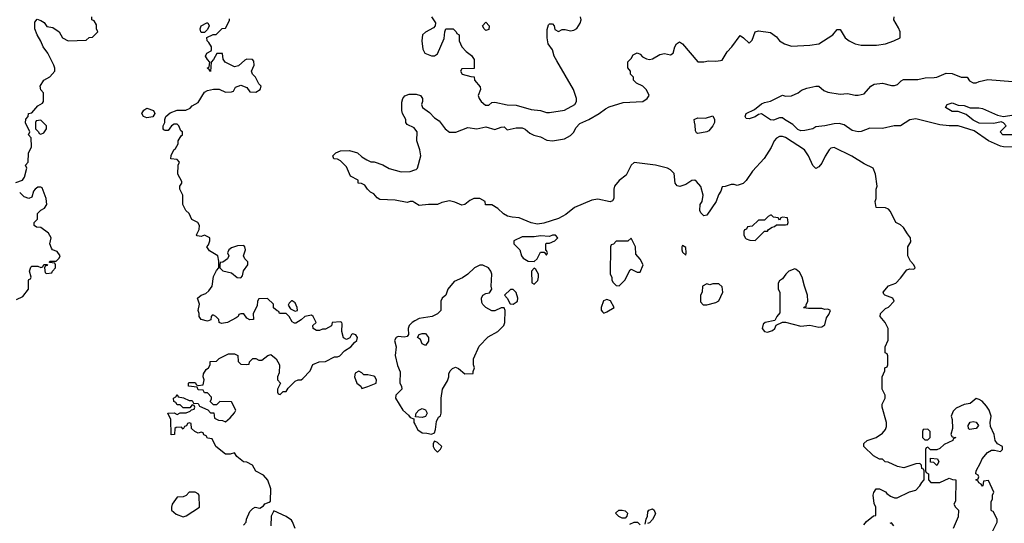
# Model space of a CAD drawing. Header units: inches. Extents: x 2348352 to 2479776, y 460422 to 613655.
# Tile 330 of 590: x 2417390 to 2423895, y 511683 to 515010. Entities that reach past the tile are written whole.
import ezdxf

# ---------------------------------------------------------------- set-up
doc = ezdxf.new("R2010")
doc.units = ezdxf.units.IN
doc.header["$MEASUREMENT"] = 0
doc.layers.add('C4511', color=7, linetype='Continuous')
doc.layers.add('C4521', color=7, linetype='Continuous')

msp = doc.modelspace()

# ---------------------------------------------------------------- linework, layer by layer
at = {"layer": 'C4511', "color": 4}
for points, elevation in [([(2417365.2, 513934.8), (2417408.9, 513951.1), (2417422, 513970), (2417438, 514030), (2417428, 514050), (2417446, 514070), (2417447.3, 514127.3), (2417468.7, 514170), (2417466, 514230), (2417448, 514250), (2417458, 514270), (2417428.9, 514328.9), (2417430, 514354), (2417446, 514370), (2417448.9, 514391.1), (2417470, 514394), (2417510, 514442), (2417540.4, 514459.6), (2417548, 514470), (2417547.3, 514527.3), (2417530, 514546), (2417526, 514570), (2417548.9, 514611.1), (2417590, 514632), (2417622, 514670), (2417622, 514690), (2417615.3, 514710), (2417575.3, 514790), (2417544, 514830), (2417530, 514868), (2417505.2, 514910), (2417489, 514950), (2417490, 514994), (2417506, 515014), (2417530, 515004.7), (2417550.7, 514990.7), (2417570, 514966), (2417610, 514958), (2417650.9, 514930.9), (2417672, 514890), (2417710, 514871.3), (2417830, 514874), (2417848.4, 514891.6), (2417870, 514894), (2417906, 514930), (2417898, 514950), (2417896.4, 514976.4), (2417882, 515002), (2417866, 515010), (2417866, 515030)], 92), ([(2418868.4, 511671.6), (2418886, 511690), (2418888, 511710), (2418910, 511762), (2418930, 511782), (2418946, 511790), (2418976.4, 511783.6), (2419000.4, 511799.6), (2419010, 511812), (2419038, 511822), (2419046, 511830), (2419049, 511910), (2419030, 511968), (2419000.4, 512000.4), (2418950, 512028), (2418928.4, 512068.4), (2418890, 512088), (2418869.1, 512089.1), (2418825.6, 512125.6), (2418810, 512148), (2418779.8, 512140.2), (2418750, 512139), (2418686, 512190), (2418662, 512242), (2418630, 512246), (2418622, 512262), (2418607.3, 512267.3), (2418602, 512282), (2418590, 512286), (2418570, 512278), (2418546, 512290), (2418526, 512310), (2418522, 512342), (2418510, 512346), (2418498, 512342), (2418492.7, 512327.3), (2418478, 512322), (2418470, 512306), (2418458, 512318), (2418423.6, 512316.4), (2418414, 512310), (2418412, 512270), (2418390, 512268), (2418388.4, 512368.4), (2418368.7, 512411.3), (2418410, 512414), (2418430, 512402), (2418450, 512414), (2418490, 512414), (2418516.4, 512423.6), (2418526, 512434), (2418542, 512438), (2418546, 512450), (2418542, 512462), (2418530, 512466), (2418514, 512446), (2418470, 512446), (2418450, 512466), (2418430, 512466), (2418422, 512482), (2418408, 512488), (2418406, 512510), (2418422, 512518), (2418430, 512534), (2418438, 512518), (2418471.6, 512511.6), (2418510, 512494), (2418530, 512494), (2418538, 512478), (2418570, 512474), (2418578, 512458), (2418632.7, 512432.7), (2418650, 512414), (2418672.7, 512412.7), (2418678, 512378), (2418703.6, 512363.6), (2418730, 512362), (2418750, 512354), (2418780.4, 512379.6), (2418810, 512414), (2418818, 512430), (2418790, 512486), (2418712.7, 512487.3), (2418690, 512466), (2418670, 512466), (2418648.4, 512488.4), (2418656.4, 512503.6), (2418656.4, 512516.4), (2418630, 512546), (2418610, 512546), (2418602, 512562), (2418570, 512566), (2418562, 512582), (2418506, 512590), (2418506, 512610), (2418510, 512614), (2418550, 512614), (2418558, 512598), (2418570, 512594), (2418602, 512598), (2418608, 512630), (2418602, 512650), (2418604, 512670), (2418621.2, 512698.8), (2418638, 512710), (2418648, 512730), (2418647.3, 512752.7), (2418690, 512754), (2418708.4, 512771.6), (2418770, 512802), (2418810, 512802), (2418830.9, 512790.9), (2418832.7, 512752.7), (2418850, 512734), (2418890, 512732), (2418906, 512734), (2418908, 512750), (2418930, 512771.3), (2418950, 512771.3), (2418970, 512762), (2418990, 512762), (2419030, 512791.3), (2419050, 512798), (2419084.7, 512770), (2419106, 512730), (2419103.6, 512676.4), (2419094, 512650), (2419094, 512630), (2419112, 512610), (2419094, 512570), (2419094, 512550), (2419098, 512538), (2419110, 512534), (2419130, 512554), (2419150, 512554), (2419163.1, 512576.9), (2419210, 512622), (2419230, 512631.3), (2419250, 512632), (2419260.4, 512639.6), (2419308.4, 512691.6), (2419327.3, 512732.7), (2419368.9, 512751.1), (2419410, 512752), (2419470, 512782), (2419490, 512782), (2419506, 512790), (2419536.4, 512823.6), (2419578, 512850), (2419601.2, 512878.8), (2419618, 512890), (2419622, 512910), (2419610, 512928), (2419590, 512935.3), (2419582, 512930), (2419571.3, 512908.7), (2419550, 512898), (2419530, 512908), (2419519, 512950), (2419520.4, 513000.4), (2419518, 513010), (2419510, 513015.3), (2419454, 513010), (2419450, 512988), (2419410, 512966), (2419390, 512966), (2419370, 512958), (2419350, 512958), (2419328, 512970), (2419326, 512990), (2419348, 513010), (2419328, 513050), (2419317.2, 513057.2), (2419274, 513050), (2419250, 513028), (2419214.4, 513005.6), (2419205.6, 513005.6), (2419190, 513015.3), (2419169.3, 513049.3), (2419150, 513068.7), (2419106, 513070), (2419102, 513082), (2419090, 513086), (2419067.3, 513107.3), (2419066, 513130), (2419027.3, 513167.3), (2418970, 513166), (2418962, 513150), (2418959.6, 513120.4), (2418932, 513070), (2418934, 513030), (2418930, 513028.7), (2418910, 513028), (2418890, 513038), (2418870, 513066), (2418850, 513066), (2418838, 513062), (2418834, 513050), (2418819.8, 513040.2), (2418762, 513010), (2418724, 513004), (2418708.9, 513008.9), (2418706, 513030), (2418686, 513050), (2418670, 513058), (2418662, 513058), (2418654, 513050), (2418652, 513028), (2418630, 513018), (2418590, 513028.7), (2418575.3, 513050), (2418575.3, 513070), (2418569.2, 513090), (2418578, 513130), (2418564, 513170), (2418590, 513191.3), (2418619, 513201), (2418640.2, 513219.8), (2418662, 513250), (2418670, 513314), (2418690, 513354), (2418706, 513370), (2418706, 513414), (2418698, 513450), (2418643.1, 513483.1), (2418626, 513510), (2418636.4, 513523.6), (2418646, 513550), (2418646, 513570), (2418610, 513586), (2418590, 513578), (2418562, 513582), (2418558, 513590), (2418576.4, 513623.6), (2418578, 513650), (2418568, 513670), (2418528, 513690), (2418508.9, 513728.9), (2418488, 513750), (2418468, 513790), (2418468, 513850), (2418448, 513890), (2418448.7, 513910), (2418462, 513930), (2418460.4, 513940.4), (2418434, 513990), (2418438, 514050), (2418446, 514070), (2418430, 514086), (2418388.7, 514090), (2418390, 514114), (2418408, 514150), (2418420.4, 514159.6), (2418438, 514190), (2418438, 514210), (2418456.4, 514243.6), (2418466, 514250), (2418466, 514270), (2418455.3, 514275.3), (2418442, 514310), (2418430, 514319), (2418410, 514319), (2418392, 514310), (2418370, 514278), (2418350, 514278), (2418343.1, 514283.1), (2418338, 514290), (2418338, 514310), (2418348, 514330), (2418348, 514350), (2418355.3, 514370), (2418384.8, 514395.2), (2418430, 514411.3), (2418488.4, 514411.6), (2418515.3, 514424.7), (2418530, 514442), (2418570, 514462), (2418610, 514532), (2418630, 514542), (2418670, 514552), (2418708.4, 514551.6), (2418750, 514532), (2418790, 514534), (2418802, 514538), (2418816.4, 514563.6), (2418850, 514578), (2418890, 514562), (2418910, 514534), (2418950, 514532), (2418978, 514550), (2418986, 514570), (2418970, 514586), (2418948, 514630), (2418928, 514650), (2418923.1, 514663.1), (2418922, 514670), (2418938, 514710), (2418936.4, 514736.4), (2418928, 514748), (2418890, 514748.7), (2418876.9, 514743.1), (2418835.3, 514704.7), (2418810, 514698), (2418748, 514730), (2418735.3, 514750), (2418730, 514786), (2418692.7, 514787.3), (2418670, 514746), (2418654, 514730), (2418650, 514668), (2418642, 514682), (2418629, 514690), (2418642, 514698), (2418646, 514730), (2418630, 514746), (2418618, 514770), (2418626, 514790), (2418655.3, 514804.7), (2418658, 514810), (2418658, 514830), (2418640.4, 514860.4), (2418628, 514870), (2418627.3, 514892.7), (2418668.4, 514911.6), (2418687.3, 514912.7), (2418727.3, 514952.7), (2418750, 514954), (2418776.4, 515003.6), (2418776.4, 515016.4)], 88), ([(2420000, 514289.8), (2419995.5, 514295.5), (2419950, 514318), (2419942, 514330), (2419942, 514350), (2419919, 514390), (2419914, 514410), (2419914.6, 514465.4), (2419922, 514490), (2419934, 514506), (2419962.7, 514517.3), (2420000, 514518.5)], 84), ([(2420000, 513801), (2419988.4, 513808.4), (2419970, 513808.7), (2419950, 513802), (2419870, 513817.2), (2419770, 513822.7), (2419752.5, 513832.5), (2419730, 513859), (2419708.7, 513870), (2419688, 513890), (2419670, 513918), (2419647.3, 513927.3), (2419626, 513930), (2419626, 513950), (2419576.4, 513976.4), (2419550, 514038), (2419510, 514078), (2419490, 514088), (2419466, 514090), (2419458, 514110), (2419478, 514130), (2419510, 514144.7), (2419570, 514146), (2419622, 514130), (2419650, 514104.7), (2419683.5, 514083.5), (2419710, 514071.3), (2419730.9, 514070.9), (2419790, 514051.3), (2419830, 514026), (2419910, 514006), (2419970, 514006.8), (2420000, 514017.4)], 84), ([(2417370, 513162), (2417410, 513182), (2417448, 513230), (2417447.3, 513287.3), (2417450, 513294), (2417462, 513298), (2417466, 513310), (2417455.3, 513350), (2417464.7, 513375.3), (2417470, 513382), (2417510, 513382), (2417530, 513374), (2417542, 513378), (2417550, 513394), (2417574, 513394), (2417570, 513386), (2417558, 513382), (2417554, 513370), (2417558, 513338), (2417570, 513334), (2417602, 513338), (2417606, 513350), (2417626, 513370), (2417626, 513390), (2417622, 513402), (2417586, 513406), (2417586, 513410), (2417590, 513414), (2417630, 513414), (2417650, 513434), (2417658, 513450), (2417638, 513478), (2417606, 513490), (2417600.4, 513500.4), (2417588.7, 513528.7), (2417598, 513570), (2417580.4, 513600.4), (2417530, 513638), (2417500.4, 513640.4), (2417486, 513650), (2417486, 513670), (2417507.3, 513692.7), (2417508, 513730), (2417529.1, 513750.9), (2417554.6, 513765.4), (2417568.7, 513790), (2417564, 513830), (2417538.6, 513898.6), (2417530, 513904), (2417510, 513904), (2417491.3, 513890), (2417482, 513878), (2417470, 513838), (2417450, 513828.7), (2417420.2, 513840.2), (2417390, 513868)], 92), ([(2420000, 513019.8), (2419982.8, 513010), (2419962.8, 512990), (2419956, 512970), (2419958, 512930), (2419950, 512918), (2419930, 512914), (2419890, 512917.2), (2419878, 512910), (2419866.8, 512890), (2419878, 512850), (2419871.6, 512791.6), (2419885.4, 512725.4), (2419903.6, 512683.6), (2419902, 512610), (2419912, 512590), (2419914, 512570), (2419874, 512530), (2419872, 512510), (2419922, 512430), (2419958.8, 512398.8), (2419970, 512382), (2419994, 512374), (2419994, 512350), (2420000, 512338.3)], 88), ([(2419210, 511648.7), (2419193.2, 511693.2), (2419184.7, 511704.7), (2419150, 511728.7), (2419070, 511766), (2419052, 511730), (2419050, 511666)], 88)]:
    msp.add_lwpolyline(points, dxfattribs=dict(at, elevation=elevation))
for points, elevation in [([(2418590, 514926), (2418586, 514930), (2418582, 514950), (2418588.7, 514970), (2418626, 514990), (2418634, 514990), (2418642, 514970), (2418630, 514946), (2418610, 514926)], 88), ([(2418230, 514362), (2418208, 514370), (2418198, 514390), (2418210, 514412), (2418230, 514424.7), (2418274, 514410), (2418282, 514390), (2418270, 514368)], 88), ([(2417530, 514346), (2417498, 514342), (2417494, 514330), (2417494, 514290), (2417514, 514270), (2417518, 514258), (2417530, 514254), (2417550, 514262), (2417568, 514290), (2417568, 514310)], 92), ([(2418870, 513518), (2418830, 513515.3), (2418790, 513502), (2418772, 513490), (2418762, 513470), (2418771.3, 513450), (2418762, 513430), (2418731.3, 513408.7), (2418714, 513406), (2418712, 513390), (2418712, 513370), (2418731.1, 513351.1), (2418790, 513338), (2418827.1, 513307.1), (2418850, 513304.7), (2418862, 513318), (2418869.2, 513350.8), (2418898, 513390), (2418898, 513410), (2418878, 513430), (2418868, 513450), (2418882, 513490), (2418878, 513510)], 88), ([(2419190, 513154), (2419186.8, 513153.2), (2419170, 513138), (2419164.7, 513124.7), (2419179.6, 513099.6), (2419210, 513084.7), (2419226, 513090), (2419224, 513110), (2419210, 513139)], 88), ([(2419630, 512688), (2419605.4, 512674.6), (2419602, 512650), (2419618, 512610), (2419644.7, 512590), (2419650, 512574), (2419690, 512586.8), (2419746, 512610), (2419748, 512630), (2419735.3, 512650), (2419730, 512655.3), (2419690, 512665.2), (2419664.1, 512664.1), (2419650, 512678)], 88), ([(2418548.4, 511888.4), (2418510, 511888), (2418490, 511868), (2418470, 511858), (2418430, 511855.3), (2418398, 511810), (2418392, 511790), (2418394, 511770), (2418423.6, 511743.6), (2418470, 511726), (2418490, 511732), (2418578, 511790), (2418575.3, 511870), (2418570, 511878)], 92)]:
    msp.add_lwpolyline(points, close=True, dxfattribs=dict(at, elevation=elevation))
at = {"layer": 'C4521', "color": 4}
for points, elevation in [([(2420000, 514518.5), (2420010, 514518.8), (2420038, 514510), (2420050.7, 514490), (2420050.8, 514469.2), (2420044.7, 514450), (2420052, 514430), (2420098, 514398), (2420130, 514362), (2420162, 514342), (2420201, 514290), (2420230, 514267.7), (2420271.9, 514268.1), (2420350, 514297.1), (2420410, 514288.5), (2420470, 514303.1), (2420530, 514284.9), (2420570, 514301), (2420590, 514302), (2420610, 514282), (2420670, 514296.3), (2420710, 514296.3), (2420730, 514287.3), (2420761.1, 514261.1), (2420787.1, 514247.1), (2420830, 514236), (2420873.7, 514213.7), (2420910, 514210.8), (2420990, 514224), (2421030, 514244), (2421050, 514266.8), (2421063.3, 514296.7), (2421090, 514324.4), (2421150, 514350.5), (2421219.3, 514390), (2421259.4, 514420.6), (2421285.4, 514434.6), (2421376.6, 514463.4), (2421506, 514470), (2421535.3, 514490), (2421548, 514510), (2421530, 514546), (2421506, 514570), (2421466, 514590), (2421446, 514610), (2421446, 514630), (2421426, 514650), (2421426, 514670), (2421407.3, 514692.7), (2421407.3, 514732.7), (2421430, 514754), (2421443.1, 514776.9), (2421468.9, 514791.1), (2421490, 514782), (2421504, 514764), (2421530, 514751), (2421550, 514746.8), (2421570, 514751), (2421619, 514781), (2421650, 514786), (2421690, 514778), (2421708, 514790), (2421717.2, 514830), (2421729.2, 514850), (2421750, 514862.8), (2421770, 514851), (2421870, 514731.3), (2421910, 514731.3), (2421941.2, 514738.8), (2421990, 514736), (2422020.4, 514739.6), (2422030, 514742), (2422063.2, 514796.8), (2422094, 514830), (2422150, 514904.7), (2422171.1, 514891.1), (2422210, 514854), (2422230, 514874), (2422248, 514930), (2422270, 514936), (2422350, 514926), (2422390, 514896), (2422410.7, 514870.7), (2422442, 514850), (2422490, 514834.8), (2422610, 514840.7), (2422669.1, 514850.9), (2422762, 514910), (2422790, 514944.7), (2422810, 514944.7), (2422844.7, 514890), (2422870.7, 514870.7), (2422910, 514851), (2422950, 514841), (2423050, 514842.8), (2423110, 514851.3), (2423166, 514870), (2423206, 514890), (2423206, 514930), (2423196.4, 514956.4), (2423166, 515010), (2423168, 515030)], 84), ([(2420111, 515030), (2420138, 514990), (2420134, 514970), (2420123.6, 514956.4), (2420070, 514928), (2420052, 514910), (2420046, 514870), (2420054.4, 514814.4), (2420066, 514790), (2420110, 514771), (2420130, 514771), (2420150, 514784.7), (2420194.6, 514885.4), (2420198, 514930), (2420206, 514950), (2420254, 514950), (2420274, 514930), (2420278, 514918), (2420294, 514910), (2420294, 514870), (2420311.1, 514831.1), (2420339.8, 514799.8), (2420374.4, 514774.4), (2420392, 514748), (2420392.7, 514687.3), (2420310, 514686), (2420302, 514670), (2420314, 514650), (2420370, 514634), (2420392.7, 514632.7), (2420394, 514610), (2420432.7, 514567.3), (2420434, 514550), (2420418, 514510), (2420424.7, 514490), (2420438, 514470), (2420466.4, 514446.4), (2420490, 514444.7), (2420510, 514462), (2420530, 514466), (2420610, 514447.3), (2420670, 514444.9), (2420770, 514417.3), (2420830.9, 514410.9), (2420870, 514398), (2420890, 514398), (2420990, 514411.3), (2421058, 514450), (2421068, 514470), (2421068.7, 514490), (2421049, 514550), (2420938, 514738), (2420921.2, 514770), (2420909, 514810), (2420881.2, 514850), (2420874, 514890), (2420874.6, 514945.4), (2420884, 514976), (2420890, 514982), (2420910, 514982), (2420922, 514970), (2420925.4, 514945.4), (2420950, 514932), (2420974.6, 514945.4), (2420994.6, 514945.4), (2421030, 514936), (2421050, 514941), (2421070, 514952), (2421093.2, 514986.8), (2421099, 515010), (2421094, 515030)], 88), ([(2423971.8, 514168.2), (2423890, 514170.9), (2423870, 514175.6), (2423789.6, 514210), (2423696.4, 514276.4), (2423590, 514309.7), (2423530, 514308.6), (2423470, 514314.7), (2423310, 514355.8), (2423270, 514347.8), (2423210, 514309.7), (2423168.2, 514308.2), (2423090, 514291.1), (2423007.3, 514292.7), (2422950, 514272.3), (2422930.4, 514269.6), (2422890, 514278.4), (2422836.6, 514316.6), (2422804.9, 514324.9), (2422770, 514323), (2422710, 514308.2), (2422650, 514302.7), (2422629.5, 514289.5), (2422577.2, 514277.2), (2422550, 514276), (2422530, 514284.5), (2422498.3, 514318.3), (2422442, 514350), (2422430, 514362), (2422410, 514362), (2422370, 514347), (2422349.4, 514349.4), (2422290, 514389), (2422270, 514384), (2422250, 514369), (2422210, 514355.3), (2422190, 514358), (2422182, 514370), (2422190, 514390.8), (2422243.7, 514416.3), (2422290, 514454), (2422310, 514462.8), (2422350, 514471), (2422430, 514510.7), (2422450, 514504.7), (2422490, 514506), (2422533.6, 514526.4), (2422554.6, 514545.4), (2422590, 514558), (2422650, 514570.8), (2422670, 514570.8), (2422703, 514543), (2422730, 514530.7), (2422810, 514518.8), (2422858, 514522), (2422910, 514510.5), (2422930, 514510.5), (2422970, 514520.7), (2423014, 514570), (2423035.5, 514584.5), (2423090, 514590.7), (2423150, 514574.8), (2423170, 514574.8), (2423190, 514582.8), (2423212.9, 514607.1), (2423230, 514616), (2423324.7, 514615.3), (2423373.2, 514626.8), (2423432.1, 514627.9), (2423450, 514630.5), (2423510, 514656.3), (2423550, 514654), (2423610, 514631.3), (2423650, 514631.3), (2423665.4, 514605.4), (2423690, 514592), (2423710, 514592), (2423730, 514602), (2423785.2, 514614.8), (2424030, 514596)], 76), ([(2423950, 514249.3), (2423886, 514250), (2423868, 514270), (2423908, 514310), (2423890, 514328), (2423875.3, 514335.3), (2423824.7, 514324.7), (2423730, 514326.6), (2423690, 514346), (2423644.1, 514384.1), (2423590, 514404), (2423550, 514404), (2423506, 514430), (2423518, 514450), (2423550, 514461), (2423590, 514444.7), (2423630, 514442.8), (2423670, 514426.8), (2423727.1, 514427.1), (2423750, 514422.8), (2423850, 514378.8), (2423889, 514371), (2423958.9, 514381.1)], 72), ([(2420000, 514017.4), (2420010, 514021), (2420017.2, 514030), (2420041.2, 514110), (2420034, 514150), (2420014, 514210), (2420015.3, 514270), (2420000, 514289.8)], 84), ([(2422966.3, 511673.7), (2422985.6, 511694.4), (2423030, 511732), (2423046, 511734), (2423046, 511790), (2423035.3, 511815.3), (2423029.2, 511870), (2423033.6, 511886.4), (2423048.9, 511911.1), (2423070, 511912), (2423110, 511892), (2423119.6, 511879.6), (2423143.6, 511863.6), (2423170, 511852), (2423187.3, 511852.7), (2423269.4, 511890.6), (2423310, 511902), (2423338, 511930), (2423350, 511954), (2423366, 511970), (2423366, 512030), (2423362, 512042), (2423350, 512046), (2423347.3, 512067.3), (2423338, 512078), (2423310, 512075.3), (2423230.9, 512049.1), (2423190, 512058), (2423127.3, 512087.3), (2423108.4, 512088.4), (2423090, 512106), (2423070, 512106), (2423030, 512128), (2422966, 512190), (2422966, 512210), (2422989.1, 512230.9), (2423048.9, 512251.1), (2423090, 512278), (2423110, 512302), (2423116.5, 512323.5), (2423116, 512350), (2423089.1, 512450.9), (2423089.1, 512470.9), (2423108, 512510), (2423108, 512530), (2423088.7, 512570), (2423088.7, 512651.3), (2423106, 512690), (2423106, 512710), (2423122, 512718), (2423126, 512730), (2423126, 512790), (2423122, 512802), (2423108.4, 512808.4), (2423108, 512850), (2423127.3, 512892.7), (2423128, 512970), (2423108, 513010), (2423075.3, 513050), (2423078, 513070), (2423110, 513102), (2423130, 513112), (2423168, 513150), (2423158, 513170), (2423106, 513190), (2423098, 513198), (2423095.3, 513210), (2423130, 513251.3), (2423178, 513270), (2423210, 513302), (2423250, 513358), (2423270, 513364.7), (2423298, 513362), (2423306, 513370), (2423298, 513390), (2423274.6, 513414.6), (2423258, 513450), (2423258, 513510), (2423276.4, 513543.6), (2423275.3, 513570), (2423254.6, 513594.6), (2423230, 513638), (2423210, 513655.3), (2423178, 513670), (2423143.1, 513743.1), (2423130, 513758), (2423110, 513768), (2423048.7, 513770), (2423042, 513810), (2423048.7, 513830), (2423049, 513890), (2423054, 513910), (2423044, 513990), (2423028, 514030), (2422970, 514057.2), (2422887.5, 514107.5), (2422770, 514165.2), (2422750, 514161.2), (2422738.8, 514150), (2422710.4, 514109.6), (2422690, 514062), (2422670, 514038), (2422650, 514028), (2422630, 514046), (2422602, 514110), (2422575.3, 514150), (2422450, 514231.1), (2422430, 514238.3), (2422410, 514237.4), (2422390, 514227.3), (2422374.4, 514210), (2422354.9, 514165.1), (2422307.9, 514092.1), (2422231, 514010), (2422190, 513948.7), (2422170, 513928.7), (2422130, 513915.3), (2422110, 513922), (2422090, 513922), (2422050, 513908), (2422030, 513906), (2422022, 513878), (2422006.2, 513853.8), (2421990.7, 513810), (2421930, 513719), (2421910, 513715.3), (2421890, 513735.3), (2421882.7, 513750), (2421885.2, 513790), (2421898, 513810), (2421904.5, 513850), (2421890, 513908), (2421862, 513942), (2421850, 513949), (2421830, 513948.7), (2421790, 513922), (2421750.8, 513909.2), (2421733.6, 513913.6), (2421721.2, 513930), (2421713, 513993), (2421690, 514018), (2421670, 514029.3), (2421589.6, 514049.6), (2421450, 514066), (2421430, 514049.2), (2421395.9, 513984.1), (2421350, 513947), (2421319.3, 513910), (2421314.4, 513890), (2421316.3, 513830), (2421305.5, 513814.5), (2421290, 513806.6), (2421210, 513824.2), (2421170, 513817.4), (2421055.5, 513770), (2420997.7, 513722.3), (2420950, 513697.2), (2420853.2, 513666.8), (2420810, 513660.4), (2420770, 513668.4), (2420690, 513701.1), (2420644.7, 513704.7), (2420613.3, 513713.3), (2420587.3, 513727.3), (2420550, 513762), (2420510, 513788), (2420467.3, 513787.3), (2420466, 513810), (2420430, 513828.7), (2420390, 513828.7), (2420364.5, 513815.5), (2420330.9, 513789.1), (2420310, 513784), (2420265.6, 513805.6), (2420230, 513813.2), (2420178, 513802), (2420150, 513788.7), (2420090, 513789.2), (2420030, 513782), (2420000, 513801)], 84), ([(2420000, 512338.3), (2420019.8, 512299.8), (2420050, 512281), (2420079.8, 512279.8), (2420110, 512272), (2420130, 512282), (2420138, 512302), (2420143.1, 512356.9), (2420156.4, 512383.6), (2420170, 512394), (2420175.3, 512410), (2420175.3, 512510), (2420184, 512570), (2420216.6, 512623.4), (2420225.2, 512650), (2420225.2, 512670), (2420234, 512690), (2420250, 512706), (2420270, 512714.8), (2420290, 512706), (2420330, 512671.3), (2420386, 512674), (2420386, 512686), (2420395.3, 512710), (2420388, 512730), (2420388.7, 512770), (2420426, 512854), (2420484.7, 512915.3), (2420548, 512950), (2420588, 512990), (2420595.3, 513010), (2420598, 513090), (2420590, 513106), (2420570, 513106), (2420530, 513086), (2420510, 513086), (2420468.9, 513108.9), (2420449, 513129), (2420442.7, 513142.7), (2420441.2, 513170), (2420449.4, 513190.6), (2420470, 513201), (2420494, 513206), (2420508.7, 513230), (2420505.2, 513250), (2420508.9, 513328.9), (2420502, 513350), (2420488, 513370), (2420450, 513388.7), (2420430, 513388), (2420394, 513370), (2420350.9, 513329.1), (2420314.4, 513305.6), (2420259.6, 513280.4), (2420218, 513230), (2420204.7, 513190), (2420182, 513170), (2420172, 513150), (2420172, 513090), (2420150, 513068), (2420114, 513050), (2420030, 513037), (2420000, 513019.8)], 88), ([(2423818, 511630), (2423848, 511690), (2423848, 511710), (2423822, 511762), (2423810, 511766), (2423807.3, 511772.7), (2423807.3, 511827.3), (2423816.4, 511843.6), (2423818, 511870), (2423826, 511890), (2423790, 511966), (2423758, 511962), (2423754, 511930), (2423750, 511928), (2423742, 511942), (2423726, 511950), (2423722, 511962), (2423706, 511970), (2423722, 511978), (2423726, 511990), (2423722, 512002), (2423706, 512010), (2423708, 512030), (2423738, 512082), (2423748.7, 512110), (2423784, 512150), (2423810, 512166), (2423830, 512166.8), (2423870, 512158), (2423882, 512170), (2423882, 512190), (2423849, 512209), (2423834, 512230), (2423828.7, 512270), (2423803.1, 512323.1), (2423801.2, 512350), (2423809.2, 512390), (2423795.3, 512430), (2423778, 512458), (2423748, 512490), (2423730, 512502), (2423710, 512508), (2423670, 512475.3), (2423630, 512468), (2423576.9, 512443.1), (2423556.9, 512423.1), (2423544.7, 512390), (2423551.3, 512370), (2423552, 512310), (2423542, 512270), (2423550, 512254), (2423574, 512250), (2423558, 512242), (2423554, 512230), (2423496.9, 512203.1), (2423470, 512178), (2423450, 512168), (2423408, 512168), (2423390, 512186), (2423378, 512182), (2423374, 512170), (2423374, 512030), (2423378, 512018), (2423394, 512010), (2423394, 511970), (2423410, 511954), (2423450, 511952), (2423470, 511952), (2423530, 511982), (2423552.7, 511972.7), (2423574, 511970), (2423572, 511830), (2423562, 511810), (2423572, 511790), (2423592, 511770), (2423590, 511726), (2423558, 511650)], 84), ([(2421522, 511678), (2421528.4, 511711.6), (2421538, 511730), (2421540.4, 511759.6), (2421546, 511770), (2421570, 511778), (2421582, 511770), (2421590, 511746), (2421570, 511708), (2421550, 511686), (2421538, 511682)], 84), ([(2421422, 511678), (2421450, 511691.3), (2421471.3, 511691.3), (2421490, 511674)], 84), ([(2423166, 511666), (2423150, 511686), (2423138, 511682)], 84)]:
    msp.add_lwpolyline(points, dxfattribs=dict(at, elevation=elevation))
for points, elevation in [([(2420470, 514938), (2420458, 514950), (2420448, 514970), (2420470, 514994), (2420492, 514970), (2420490, 514946)], 88), ([(2421870, 514258), (2421862, 514262), (2421855.3, 514275.3), (2421853.6, 514313.6), (2421847.3, 514332.7), (2421846, 514350), (2421850, 514354), (2421870, 514362), (2421920.4, 514359.6), (2421970, 514376), (2421981, 514350), (2421981, 514330), (2421970, 514308.7), (2421943.6, 514276.4), (2421930, 514268.7)], 76), ([(2422358, 513718), (2422350, 513718), (2422334, 513710), (2422310, 513686), (2422270, 513686), (2422230, 513646), (2422198, 513642), (2422192.7, 513627.3), (2422178, 513622), (2422174, 513610), (2422174, 513590), (2422182, 513570), (2422190, 513562), (2422212.7, 513552.7), (2422250, 513552), (2422310, 513614), (2422330, 513614), (2422336.4, 513623.6), (2422360.4, 513639.6), (2422376.4, 513643.6), (2422390, 513654), (2422450, 513654), (2422462, 513658), (2422466, 513670), (2422462, 513702), (2422430, 513706), (2422418, 513702), (2422410, 513686), (2422402, 513702), (2422370, 513706)], 88), ([(2420930, 513586), (2420910, 513586), (2420890, 513578), (2420830, 513582), (2420790, 513575.3), (2420710, 513575.3), (2420654, 513550), (2420654, 513530), (2420694, 513490), (2420704.7, 513450), (2420715.3, 513435.3), (2420750, 513416), (2420790, 513412), (2420808, 513430), (2420830, 513474), (2420854, 513474), (2420870, 513454), (2420878, 513470), (2420870, 513486), (2420866, 513486), (2420866, 513530), (2420870, 513534), (2420890, 513534), (2420926, 513550), (2420946, 513570)], 88), ([(2421430, 513566), (2421407.3, 513547.3), (2421330, 513546), (2421312.7, 513527.3), (2421298, 513522), (2421294, 513510), (2421292, 513330), (2421302, 513310), (2421302, 513290), (2421310, 513274), (2421330, 513254), (2421350, 513252), (2421388, 513290), (2421423.1, 513356.9), (2421430, 513362), (2421470, 513342), (2421490, 513342), (2421508.7, 513390), (2421490, 513428), (2421460.4, 513460.4), (2421458, 513510)], 88), ([(2421770, 513518), (2421764.7, 513510), (2421764.7, 513490), (2421770, 513474), (2421790, 513454), (2421794, 513470), (2421790, 513506)], 88), ([(2420790, 513368), (2420772, 513350), (2420772.7, 513272.7), (2420790, 513262), (2420813.6, 513286.4), (2420818, 513310), (2420818, 513330), (2420800.4, 513360.4)], 88), ([(2422510, 513364), (2422470.7, 513349.3), (2422451.3, 513330), (2422430, 513298), (2422410, 513286), (2422402, 513270), (2422402, 513230), (2422412, 513210), (2422412.7, 513072.7), (2422392, 513050), (2422378, 513022), (2422314, 513010), (2422302, 512998), (2422296, 512970), (2422310, 512951.3), (2422330, 512946.8), (2422363.1, 512956.9), (2422378, 512970), (2422387.3, 512992.7), (2422430, 513012), (2422450, 513011.3), (2422550, 512984.7), (2422610, 512991.3), (2422670, 512978), (2422690, 512982), (2422710, 512994), (2422720.4, 513039.6), (2422736.4, 513063.6), (2422746, 513090), (2422730, 513098), (2422710, 513095.3), (2422690, 513102), (2422602, 513102), (2422567.3, 513107.3), (2422574, 513114), (2422586, 513114), (2422586, 513126), (2422598, 513150), (2422595.3, 513190), (2422574, 513250), (2422559, 513310), (2422542, 513342), (2422520.2, 513360.2)], 88), ([(2422010, 513266), (2421970, 513266), (2421950, 513258), (2421930, 513266), (2421902, 513250), (2421898, 513210), (2421887.3, 513190), (2421887.1, 513147.1), (2421906, 513126), (2421930, 513127.3), (2421990, 513142), (2422010, 513154), (2422035.3, 513210), (2422030, 513246)], 88), ([(2420650, 513228), (2420632.7, 513227.3), (2420594, 513190), (2420611.6, 513171.6), (2420630, 513134), (2420650, 513132), (2420670, 513144.7), (2420678, 513150), (2420682, 513170), (2420670, 513208)], 88), ([(2421270, 513162), (2421246.4, 513153.6), (2421231, 513110), (2421231.3, 513091.3), (2421239.6, 513079.6), (2421250, 513072), (2421270, 513081), (2421318, 513110), (2421292.9, 513152.9)], 88), ([(2420070, 512858), (2420050, 512868), (2420037.2, 512897.2), (2420018, 512910), (2420029.1, 512930.9), (2420050, 512938), (2420070, 512938), (2420090.7, 512910.7), (2420090, 512886)], 88), ([(2420050, 512382), (2420006, 512386), (2420008.4, 512411.6), (2420026, 512430), (2420050, 512442), (2420070, 512432), (2420082, 512410), (2420070, 512388.7)], 88), ([(2423664, 512304), (2423658, 512310), (2423655.3, 512330), (2423670, 512350.8), (2423690, 512356), (2423710, 512351), (2423724.7, 512330), (2423710, 512309)], 84), ([(2423390, 512306), (2423358, 512302), (2423354, 512290), (2423354, 512250), (2423370, 512234), (2423390, 512234), (2423406, 512250), (2423406, 512290)], 84), ([(2420130, 512226), (2420122, 512210), (2420122, 512190), (2420130, 512174), (2420150, 512154), (2420170, 512174), (2420178, 512190), (2420150, 512218)], 88), ([(2423450, 512066), (2423430, 512086), (2423407.3, 512087.3), (2423407.3, 512112.7), (2423454, 512110), (2423462, 512090)], 84), ([(2421370, 511718), (2421348.4, 511728.4), (2421326, 511750), (2421348.9, 511771.1), (2421370, 511771), (2421390, 511764.7), (2421404.7, 511750), (2421402, 511730), (2421390, 511718)], 84)]:
    msp.add_lwpolyline(points, close=True, dxfattribs=dict(at, elevation=elevation))

doc.saveas('drawing.dxf')
